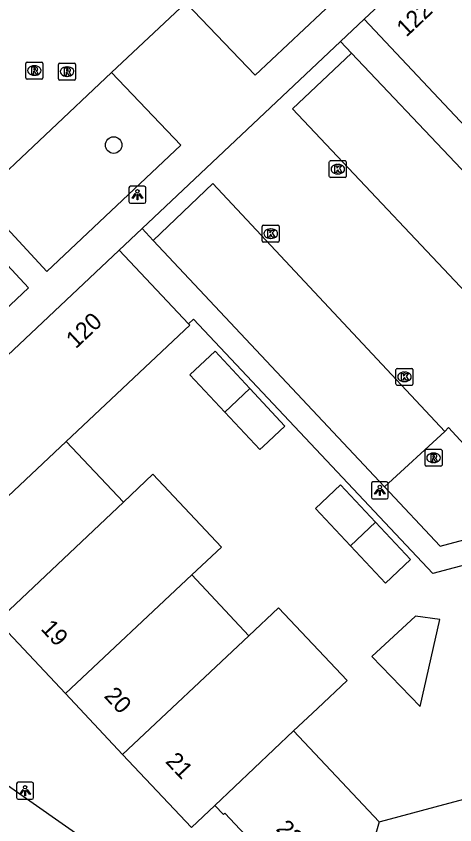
# Model space of a CAD drawing. Extents: x 162542 to 163144, y 380786 to 381511.
# Drawn here: x 162672.18 to 162698.04, y 381201.72 to 381249.34 of the extents above; entities that cross this region are included whole.
import ezdxf

# ---------------------------------------------------------------- set-up
doc = ezdxf.new("R2010")
doc.units = 0
for name, color, linetype in [('IMGEO_Boom', 7, 'Continuous'), ('IMGEO_Kolk', 7, 'Continuous'), ('IMGEO_Lichtpunt', 7, 'Continuous'), ('IMGEO_Pand', 7, 'Continuous'), ('IMGEO_Pand_nummerreeks', 7, 'Continuous'), ('IMGEO_Parkeervlak_open', 7, 'Continuous'), ('IMGEO_Rijbaan_lokaal_open', 7, 'Continuous'), ('IMGEO_Rioolput', 7, 'Continuous'), ('IMGEO_Voetpad_open', 7, 'Continuous')]:
    doc.layers.add(name, color=color, linetype=linetype)

msp = doc.modelspace()

# ---------------------------------------------------------------- linework, layer by layer
at = {"layer": 'IMGEO_Boom'}
msp.add_circle((162677.924, 381241.752), 0.489, dxfattribs=at)
at = {"layer": 'IMGEO_Kolk'}
for p, q in [((162690.637, 381239.908), (162690.637, 381240.76)), ((162690.712, 381240.834), (162691.564, 381240.834)), ((162691.125, 381240.614), (162691.15, 381240.614)), ((162691.638, 381240.76), (162691.638, 381239.908)), ((162691.148, 381240.054), (162691.123, 381240.054)), ((162691.564, 381239.834), (162690.712, 381239.834)), ((162686.684, 381236.108), (162686.684, 381236.96)), ((162686.759, 381237.034), (162687.611, 381237.034)), ((162687.172, 381236.814), (162687.197, 381236.814)), ((162687.685, 381236.96), (162687.685, 381236.108)), ((162687.195, 381236.254), (162687.17, 381236.254)), ((162687.611, 381236.034), (162686.759, 381236.034)), ((162694.567, 381227.676), (162694.567, 381228.528)), ((162694.642, 381228.602), (162695.494, 381228.602)), ((162695.568, 381228.528), (162695.568, 381227.676)), ((162695.055, 381228.382), (162695.08, 381228.382)), ((162695.494, 381227.602), (162694.642, 381227.602)), ((162695.078, 381227.822), (162695.053, 381227.822))]:
    msp.add_line(p, q, dxfattribs=at)
for points in [[(162690.637, 381239.908), (162690.637, 381240.76)], [(162690.712, 381240.834), (162691.564, 381240.834)], [(162690.958, 381240.534), (162691.081, 381240.534), (162691.081, 381240.383), (162691.211, 381240.534), (162691.375, 381240.534), (162691.229, 381240.383), (162691.382, 381240.134), (162691.23, 381240.134), (162691.145, 381240.298), (162691.081, 381240.231), (162691.081, 381240.134), (162690.958, 381240.134), (162690.958, 381240.534)], [(162691.638, 381240.76), (162691.638, 381239.908)], [(162691.564, 381239.834), (162690.712, 381239.834)], [(162686.684, 381236.108), (162686.684, 381236.96)], [(162686.759, 381237.034), (162687.611, 381237.034)], [(162687.005, 381236.734), (162687.128, 381236.734), (162687.128, 381236.583), (162687.258, 381236.734), (162687.422, 381236.734), (162687.276, 381236.583), (162687.429, 381236.334), (162687.277, 381236.334), (162687.192, 381236.498), (162687.128, 381236.431), (162687.128, 381236.334), (162687.005, 381236.334), (162687.005, 381236.734)], [(162687.685, 381236.96), (162687.685, 381236.108)], [(162687.611, 381236.034), (162686.759, 381236.034)], [(162694.567, 381227.676), (162694.567, 381228.528)], [(162694.642, 381228.602), (162695.494, 381228.602)], [(162695.568, 381228.528), (162695.568, 381227.676)], [(162694.888, 381228.302), (162695.011, 381228.302), (162695.011, 381228.151), (162695.141, 381228.302), (162695.305, 381228.302), (162695.159, 381228.151), (162695.312, 381227.902), (162695.16, 381227.902), (162695.075, 381228.066), (162695.011, 381227.999), (162695.011, 381227.902), (162694.888, 381227.902), (162694.888, 381228.302)], [(162695.494, 381227.602), (162694.642, 381227.602)]]:
    msp.add_lwpolyline(points, dxfattribs=at)
for centre, start, end in [((162690.714, 381240.758), 91.552, 178.448), ((162690.714, 381240.758), 91.552, 178.448), ((162691.562, 381240.758), 1.552, 88.448), ((162691.562, 381240.758), 1.552, 88.448), ((162690.714, 381239.91), 181.552, 268.448), ((162690.714, 381239.91), 181.552, 268.448), ((162691.562, 381239.91), 271.552, 358.448), ((162691.562, 381239.91), 271.552, 358.448), ((162686.761, 381236.958), 91.552, 178.448), ((162686.761, 381236.958), 91.552, 178.448), ((162687.609, 381236.958), 1.552, 88.448), ((162687.609, 381236.958), 1.552, 88.448), ((162686.761, 381236.11), 181.552, 268.448), ((162686.761, 381236.11), 181.552, 268.448), ((162687.609, 381236.11), 271.552, 358.448), ((162687.609, 381236.11), 271.552, 358.448), ((162694.644, 381228.526), 91.552, 178.448), ((162694.644, 381228.526), 91.552, 178.448), ((162695.492, 381228.526), 1.552, 88.448), ((162695.492, 381228.526), 1.552, 88.448), ((162694.644, 381227.678), 181.552, 268.448), ((162694.644, 381227.678), 181.552, 268.448), ((162695.492, 381227.678), 271.552, 358.448), ((162695.492, 381227.678), 271.552, 358.448)]:
    msp.add_arc(centre, 0.0765, start, end, dxfattribs=at)
for centre, major_axis, ratio, start_param, end_param in [((162691.124, 381240.334), (-0.387, 0.002), 0.722429, 4.712389, 7.853982), ((162691.149, 381240.334), (-0.39, 0.002), 0.717154, 1.570796, 4.712389), ((162687.171, 381236.534), (-0.387, 0.002), 0.722429, 4.712389, 7.853982), ((162687.196, 381236.534), (-0.39, 0.002), 0.717154, 1.570796, 4.712389), ((162695.054, 381228.102), (-0.387, 0.002), 0.722429, 4.712389, 7.853982), ((162695.079, 381228.102), (-0.39, 0.002), 0.717154, 1.570796, 4.712389)]:
    msp.add_ellipse(centre, major_axis=major_axis, ratio=ratio, start_param=start_param, end_param=end_param, dxfattribs=at)
at = {"layer": 'IMGEO_Lichtpunt'}
for p, q in [((162678.826, 381239.23), (162678.826, 381238.423)), ((162678.826, 381239.23), (162678.826, 381238.423)), ((162679.728, 381239.325), (162678.92, 381239.325)), ((162679.728, 381239.325), (162678.92, 381239.325)), ((162679.822, 381238.423), (162679.822, 381239.23)), ((162679.822, 381238.423), (162679.822, 381239.23)), ((162678.92, 381238.329), (162679.728, 381238.329)), ((162678.92, 381238.329), (162679.728, 381238.329)), ((162694.016, 381221.914), (162693.208, 381221.914)), ((162694.016, 381221.914), (162693.208, 381221.914)), ((162693.114, 381221.819), (162693.114, 381221.012)), ((162693.114, 381221.819), (162693.114, 381221.012)), ((162694.11, 381221.012), (162694.11, 381221.819)), ((162694.11, 381221.012), (162694.11, 381221.819)), ((162693.208, 381220.918), (162694.016, 381220.918)), ((162693.208, 381220.918), (162694.016, 381220.918)), ((162673.107, 381204.23), (162672.299, 381204.23)), ((162673.107, 381204.23), (162672.299, 381204.23)), ((162672.205, 381204.135), (162672.205, 381203.328)), ((162672.205, 381204.135), (162672.205, 381203.328)), ((162673.201, 381203.328), (162673.201, 381204.135)), ((162673.201, 381203.328), (162673.201, 381204.135)), ((162672.299, 381203.234), (162673.107, 381203.234)), ((162672.299, 381203.234), (162673.107, 381203.234))]:
    msp.add_line(p, q, dxfattribs=at)
for points in [[(162679.2, 381238.894), (162679.239, 381238.866), (162679.051, 381238.604), (162679.013, 381238.631), (162679.2, 381238.894)], [(162679.302, 381238.846), (162679.349, 381238.846), (162679.349, 381238.524), (162679.302, 381238.524), (162679.302, 381238.846)], [(162679.412, 381238.866), (162679.45, 381238.893), (162679.637, 381238.631), (162679.598, 381238.603), (162679.412, 381238.866)], [(162693.488, 381221.483), (162693.527, 381221.455), (162693.339, 381221.193), (162693.301, 381221.22), (162693.488, 381221.483)], [(162693.59, 381221.435), (162693.637, 381221.435), (162693.637, 381221.113), (162693.59, 381221.113), (162693.59, 381221.435)], [(162693.7, 381221.455), (162693.738, 381221.482), (162693.925, 381221.22), (162693.886, 381221.192), (162693.7, 381221.455)], [(162672.579, 381203.799), (162672.618, 381203.771), (162672.43, 381203.509), (162672.392, 381203.536), (162672.579, 381203.799)], [(162672.681, 381203.751), (162672.728, 381203.751), (162672.728, 381203.429), (162672.681, 381203.429), (162672.681, 381203.751)], [(162672.791, 381203.771), (162672.829, 381203.798), (162673.016, 381203.536), (162672.977, 381203.508), (162672.791, 381203.771)]]:
    msp.add_lwpolyline(points, dxfattribs=at)
for centre in [(162679.325, 381239.028), (162693.613, 381221.617), (162672.704, 381203.933)]:
    msp.add_circle(centre, 0.0994, dxfattribs=at)
for centre, start, end in [((162678.92, 381239.23), 90, 180), ((162678.92, 381239.23), 90, 180), ((162679.728, 381239.23), 0, 90), ((162679.728, 381239.23), 0, 90), ((162678.92, 381238.423), 180, 270), ((162678.92, 381238.423), 180, 270), ((162679.728, 381238.423), 270, 0), ((162679.728, 381238.423), 270, 360), ((162693.208, 381221.819), 90, 180), ((162693.208, 381221.819), 90, 180), ((162694.016, 381221.819), 0, 90), ((162694.016, 381221.819), 0, 90), ((162693.208, 381221.012), 180, 270), ((162693.208, 381221.012), 180, 270), ((162694.016, 381221.012), 270, 0), ((162694.016, 381221.012), 270, 360), ((162672.299, 381204.135), 90, 180), ((162672.299, 381204.135), 90, 180), ((162673.107, 381204.135), 0, 90), ((162673.107, 381204.135), 0, 90), ((162672.299, 381203.328), 180, 270), ((162672.299, 381203.328), 180, 270), ((162673.107, 381203.328), 270, 0), ((162673.107, 381203.328), 270, 360)]:
    msp.add_arc(centre, 0.0946, start, end, dxfattribs=at)
at = {"layer": 'IMGEO_Pand'}
for points in [[(162692.684, 381249.159), (162696.614, 381252.86)], [(162692.684, 381249.159), (162699.606, 381241.818)], [(162667.173, 381225.141), (162678.234, 381235.545)], [(162682.331, 381231.223), (162678.254, 381235.563), (162678.234, 381235.545)], [(162682.331, 381231.223), (162682.411, 381231.138), (162675.132, 381224.298)], [(162684.482, 381226.027), (162682.423, 381228.23), (162683.9, 381229.61), (162685.959, 381227.407)], [(162685.959, 381227.407), (162688.018, 381225.204), (162686.733, 381223.999), (162686.543, 381223.821), (162684.482, 381226.027)], [(162684.482, 381226.027), (162685.959, 381227.407)], [(162675.132, 381224.298), (162671.346, 381220.74), (162671.008, 381221.097)], [(162675.132, 381224.298), (162678.497, 381220.727)], [(162678.497, 381220.727), (162680.241, 381222.37), (162684.288, 381218.074), (162682.536, 381216.435)], [(162691.888, 381218.157), (162689.819, 381220.356), (162691.291, 381221.742), (162693.361, 381219.543)], [(162678.497, 381220.727), (162671.062, 381213.723)], [(162693.361, 381219.543), (162695.431, 381217.344), (162693.958, 381215.957), (162691.888, 381218.157)], [(162693.361, 381219.543), (162691.888, 381218.157)], [(162675.077, 381209.457), (162682.536, 381216.435)], [(162682.536, 381216.435), (162685.897, 381212.861)], [(162685.897, 381212.861), (162687.65, 381214.507), (162691.684, 381210.213), (162689.934, 381208.569), (162688.533, 381207.252)], [(162693.139, 381211.626), (162695.997, 381208.682), (162697.156, 381213.808), (162695.715, 381214.013), (162693.139, 381211.626)], [(162671.062, 381213.723), (162675.077, 381209.457)], [(162685.897, 381212.861), (162678.452, 381205.871)], [(162675.077, 381209.457), (162678.452, 381205.871)], [(162688.533, 381207.252), (162683.889, 381202.869)], [(162688.533, 381207.252), (162693.566, 381201.906)], [(162693.566, 381201.906), (162693.946, 381202.007), (162697.691, 381203.007), (162699.525, 381203.496), (162698.751, 381206.41), (162700.704, 381206.928)], [(162678.452, 381205.871), (162682.507, 381201.562)], [(162683.889, 381202.869), (162682.507, 381201.562)], [(162691.533, 381194.758), (162690.869, 381195.468), (162690.946, 381195.54), (162687.929, 381198.743), (162687.849, 381198.668), (162687.41, 381199.136), (162687.487, 381199.208), (162684.47, 381202.415), (162684.391, 381202.339), (162683.889, 381202.869)], [(162693.566, 381201.906), (162691.533, 381194.758)]]:
    msp.add_lwpolyline(points, dxfattribs=at)
at = {"layer": 'IMGEO_Parkeervlak_open'}
msp.add_lwpolyline([(162693.896, 381221.629), (162697.438, 381224.879)], dxfattribs=at)
at = {"layer": 'IMGEO_Rijbaan_lokaal_open'}
for points in [[(162682.176, 381250.134), (162677.801, 381246.021)], [(162679.601, 381236.83), (162691.301, 381247.857)], [(162691.953, 381247.17), (162691.301, 381247.857)], [(162700.677, 381230.974), (162688.475, 381243.889), (162691.953, 381247.17)], [(162677.801, 381246.021), (162669.948, 381238.638)], [(162680.253, 381236.137), (162683.764, 381239.482), (162697.438, 381224.879)], [(162679.601, 381236.83), (162680.253, 381236.137)], [(162697.438, 381224.879), (162697.666, 381225.113), (162698.805, 381223.893), (162699.779, 381224.12), (162699.849, 381223.847)]]:
    msp.add_lwpolyline(points, dxfattribs=at)
at = {"layer": 'IMGEO_Rioolput'}
for p, q in [((162672.823, 381246.638), (162673.675, 381246.638)), ((162672.748, 381245.712), (162672.748, 381246.564)), ((162673.236, 381246.418), (162673.261, 381246.418)), ((162673.749, 381246.564), (162673.749, 381245.712)), ((162674.677, 381245.651), (162674.677, 381246.503)), ((162674.752, 381246.577), (162675.604, 381246.577)), ((162675.165, 381246.357), (162675.19, 381246.357)), ((162675.678, 381246.503), (162675.678, 381245.651)), ((162673.259, 381245.858), (162673.234, 381245.858)), ((162675.188, 381245.797), (162675.163, 381245.797)), ((162673.675, 381245.638), (162672.823, 381245.638)), ((162675.604, 381245.577), (162674.752, 381245.577)), ((162696.28, 381222.909), (162696.28, 381223.761)), ((162696.355, 381223.835), (162697.207, 381223.835)), ((162697.281, 381223.761), (162697.281, 381222.909)), ((162696.768, 381223.615), (162696.793, 381223.615)), ((162697.207, 381222.835), (162696.355, 381222.835)), ((162696.791, 381223.055), (162696.766, 381223.055))]:
    msp.add_line(p, q, dxfattribs=at)
for points in [[(162672.823, 381246.638), (162673.675, 381246.638)], [(162672.748, 381245.712), (162672.748, 381246.564)], [(162673.337, 381246.336), (162673.085, 381246.338), (162673.085, 381245.938)], [(162673.263, 381246.257), (162673.209, 381246.257), (162673.209, 381246.176)], [(162673.209, 381246.176), (162673.261, 381246.176)], [(162673.749, 381246.564), (162673.749, 381245.712)], [(162674.677, 381245.651), (162674.677, 381246.503)], [(162674.752, 381246.577), (162675.604, 381246.577)], [(162675.266, 381246.275), (162675.014, 381246.277), (162675.014, 381245.877)], [(162675.192, 381246.196), (162675.138, 381246.196), (162675.138, 381246.115)], [(162675.678, 381246.503), (162675.678, 381245.651)], [(162673.085, 381245.938), (162673.209, 381245.938), (162673.209, 381246.1), (162673.22, 381246.1)], [(162673.267, 381246.071), (162673.338, 381245.938), (162673.478, 381245.938), (162673.413, 381246.064)], [(162675.014, 381245.877), (162675.138, 381245.877), (162675.138, 381246.039), (162675.149, 381246.039)], [(162675.138, 381246.115), (162675.19, 381246.115)], [(162675.196, 381246.01), (162675.267, 381245.877), (162675.407, 381245.877), (162675.342, 381246.003)], [(162673.675, 381245.638), (162672.823, 381245.638)], [(162675.604, 381245.577), (162674.752, 381245.577)], [(162696.28, 381222.909), (162696.28, 381223.761)], [(162696.355, 381223.835), (162697.207, 381223.835)], [(162697.281, 381223.761), (162697.281, 381222.909)], [(162696.869, 381223.533), (162696.617, 381223.535), (162696.617, 381223.135)], [(162696.617, 381223.135), (162696.741, 381223.135), (162696.741, 381223.297), (162696.752, 381223.297)], [(162696.795, 381223.454), (162696.741, 381223.454), (162696.741, 381223.373)], [(162696.741, 381223.373), (162696.793, 381223.373)], [(162696.799, 381223.268), (162696.87, 381223.135), (162697.01, 381223.135), (162696.945, 381223.261)], [(162697.207, 381222.835), (162696.355, 381222.835)]]:
    msp.add_lwpolyline(points, dxfattribs=at)
for centre, radius, start, end in [((162672.825, 381246.562), 0.0765, 91.552, 178.448), ((162672.825, 381246.562), 0.0765, 91.552, 178.448), ((162673.673, 381246.562), 0.0765, 1.552, 88.448), ((162673.673, 381246.562), 0.0765, 1.552, 88.448), ((162673.245, 381246.365), 0.19, 274.7715, 282.9687), ((162673.269, 381246.161), 0.0964, 77.0061, 93.1865), ((162673.283, 381246.218), 0.0378, 276.6634, 79.6772), ((162673.336, 381246.226), 0.109, 350.3612, 89.416), ((162673.334, 381246.226), 0.112, 277.5842, 350.9817), ((162674.754, 381246.501), 0.0765, 91.552, 178.448), ((162674.754, 381246.501), 0.0765, 91.552, 178.448), ((162675.198, 381246.1), 0.0964, 77.0061, 93.1865), ((162675.212, 381246.157), 0.0378, 276.6634, 79.6772), ((162675.265, 381246.165), 0.109, 350.3612, 89.416), ((162675.263, 381246.165), 0.112, 277.5842, 350.9817), ((162675.602, 381246.501), 0.0765, 1.552, 88.448), ((162675.602, 381246.501), 0.0765, 1.552, 88.448), ((162672.825, 381245.714), 0.0765, 181.552, 268.448), ((162672.825, 381245.714), 0.0765, 181.552, 268.448), ((162673.219, 381246.047), 0.0533, 26.0293, 88.6989), ((162673.318, 381246.011), 0.108, 29.5134, 73.7905), ((162673.673, 381245.714), 0.0765, 271.552, 358.448), ((162673.673, 381245.714), 0.0765, 271.552, 358.448), ((162674.754, 381245.653), 0.0765, 181.552, 268.448), ((162674.754, 381245.653), 0.0765, 181.552, 268.448), ((162675.148, 381245.986), 0.0533, 26.0293, 88.6989), ((162675.174, 381246.304), 0.19, 274.7715, 282.9687), ((162675.247, 381245.95), 0.108, 29.5134, 73.7905), ((162675.602, 381245.653), 0.0765, 271.552, 358.448), ((162675.602, 381245.653), 0.0765, 271.552, 358.448), ((162696.357, 381223.759), 0.0765, 91.552, 178.448), ((162696.357, 381223.759), 0.0765, 91.552, 178.448), ((162697.205, 381223.759), 0.0765, 1.552, 88.448), ((162697.205, 381223.759), 0.0765, 1.552, 88.448), ((162696.751, 381223.244), 0.0533, 26.0293, 88.6989), ((162696.777, 381223.562), 0.19, 274.7715, 282.9687), ((162696.801, 381223.358), 0.0964, 77.0061, 93.1865), ((162696.815, 381223.415), 0.0378, 276.6634, 79.6772), ((162696.868, 381223.423), 0.109, 350.3612, 89.416), ((162696.866, 381223.423), 0.112, 277.5842, 350.9817), ((162696.85, 381223.208), 0.108, 29.5134, 73.7905), ((162696.357, 381222.911), 0.0765, 181.552, 268.448), ((162696.357, 381222.911), 0.0765, 181.552, 268.448), ((162697.205, 381222.911), 0.0765, 271.552, 358.448), ((162697.205, 381222.911), 0.0765, 271.552, 358.448)]:
    msp.add_arc(centre, radius, start, end, dxfattribs=at)
for centre, major_axis, ratio, start_param, end_param in [((162673.235, 381246.138), (-0.387, 0.002), 0.722429, 4.712389, 7.853982), ((162673.26, 381246.138), (-0.39, 0.002), 0.717154, 1.570796, 4.712389), ((162675.164, 381246.077), (-0.387, 0.002), 0.722429, 4.712389, 7.853982), ((162675.189, 381246.077), (-0.39, 0.002), 0.717154, 1.570796, 4.712389), ((162696.767, 381223.335), (-0.387, 0.002), 0.722429, 4.712389, 7.853982), ((162696.792, 381223.335), (-0.39, 0.002), 0.717154, 1.570796, 4.712389)]:
    msp.add_ellipse(centre, major_axis=major_axis, ratio=ratio, start_param=start_param, end_param=end_param, dxfattribs=at)
at = {"layer": 'IMGEO_Voetpad_open'}
for points in [[(162694.927, 381254.018), (162686.27, 381245.869), (162682.176, 381250.134)], [(162691.301, 381247.857), (162692.684, 381249.159)], [(162704.173, 381234.294), (162691.953, 381247.17)], [(162677.801, 381246.021), (162681.879, 381241.745), (162673.979, 381234.315), (162669.948, 381238.638)], [(162668.885, 381237.638), (162672.906, 381233.335), (162649.563, 381211.338), (162645.49, 381215.653)], [(162678.234, 381235.545), (162679.601, 381236.83)], [(162680.253, 381236.137), (162693.896, 381221.629)], [(162731.839, 381217.865), (162732.225, 381217.967), (162730.249, 381225.411), (162696.73, 381216.515), (162682.628, 381231.503), (162682.331, 381231.223)], [(162693.896, 381221.629), (162697.175, 381218.132), (162701.06, 381219.172)], [(162688.758, 381192.072), (162660.986, 381211.497), (162648.992, 381198.027), (162649.886, 381195.669)]]:
    msp.add_lwpolyline(points, dxfattribs=at)

# ---------------------------------------------------------------- texts
at = {"layer": 'IMGEO_Pand_nummerreeks'}
for s, rotation, p in [('122', 43.2812, (162695.175, 381248.071)), ('120', 43.2469, (162675.693, 381229.722)), ('19', 313.2638, (162673.578, 381213.238)), ('20', 313.2638, (162677.312, 381209.271)), ('21', 313.2581, (162680.932, 381205.424)), ('22', 313.2868, (162687.444, 381201.446))]:
    msp.add_text(s, height=1, rotation=rotation, dxfattribs=at).set_placement(p)

doc.saveas('drawing.dxf')
